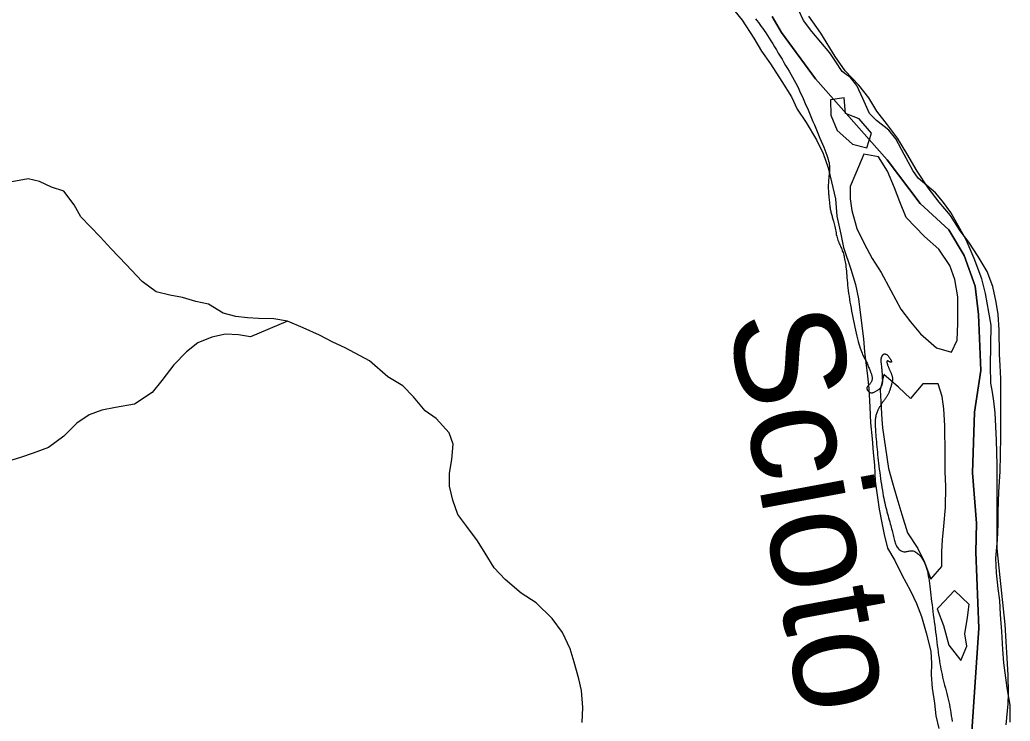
# Model space of a CAD drawing. Extents: x 114604 to 551442, y 316898 to 567001.
# Drawn here: x 199592 to 204109, y 319458 to 322657 of the extents above; entities that cross this region are included whole.
import ezdxf

# ---------------------------------------------------------------- set-up
doc = ezdxf.new("R2010")
doc.units = 0
for name, color, linetype in [('DV_X_County_Line', 7, 'Continuous'), ('GE_P_Alignment_100_Stations', 7, 'Continuous'), ('GE_P_Alignment_500_Distances', 7, 'Continuous'), ('PM_P_Cells', 7, 'Continuous'), ('RD_P_GR_Rt', 7, 'Continuous'), ('SN_P_Signs', 7, 'Continuous')]:
    doc.layers.add(name, color=color, linetype=linetype)

msp = doc.modelspace()

# ---------------------------------------------------------------- linework, layer by layer
at = {"layer": 'DV_X_County_Line'}
for points in [[(202833.6, 322719.9), (202886.6, 322654.7), (202939.9, 322573.3), (202974.9, 322513.8), (203015.8, 322456.3), (203067.1, 322374.9), (203112.3, 322305.5), (203137.2, 322249.8), (203178.1, 322188.3), (203225.4, 322108.9), (203256.4, 322047.3), (203279.5, 321981.5), (203294.5, 321917.6), (203311.8, 321839.6), (203319.1, 321761.6), (203336.4, 321679.6), (203349.5, 321617.7), (203383, 321520), (203404.2, 321450.2), (203417.2, 321384.2), (203428.9, 321286.1), (203440.2, 321202.1), (203445.2, 321142), (203459, 321032), (203463.9, 320975.9), (203469.3, 320889.8), (203472.5, 320819.6), (203479.7, 320745.6), (203484.7, 320683.5), (203489.7, 320625.4), (203492.9, 320553.3), (203511, 320425.3), (203524, 320363.3), (203534.8, 320309.4), (203549.9, 320247.4), (203582.8, 320191.9), (203615.8, 320126.2), (203655, 320052.7), (203681.9, 319995), (203704.9, 319935.2), (203726.1, 319861.4), (203747.5, 319777.5), (203750.4, 319721.4), (203749.3, 319669.3), (203754.2, 319609.2)], [(204108.6, 319454.7), (204109.4, 319530.9), (204096.1, 319610.9), (204080.2, 319725), (204075.2, 319785), (204071.9, 319867.2), (204064.6, 319945.3), (204061.5, 320009.4), (204054.6, 320063.4), (204047.5, 320135.5), (204044.4, 320201.6), (204051, 320285.9), (204053.8, 320356.2), (204054.9, 320414.3), (204057.4, 320504.6), (204063.9, 320597), (204064.6, 320673.2), (204067.3, 320755.5), (204066.4, 320807.6), (204067.4, 320871.8), (204066.1, 320947.9), (204066.9, 321020.1), (204063.9, 321080.3), (204061.1, 321132.3), (204059.3, 321242.6), (204054.1, 321312.7), (204045.2, 321368.7), (204030, 321440.6), (204004.9, 321508.4), (203963.8, 321577.9), (203920.7, 321643.3), (203881.9, 321694.8), (203836.8, 321764.2), (203785.8, 321825.6), (203734.8, 321890.9), (203685.6, 321966.2), (203638.2, 322047.7), (203595.1, 322117.1), (203550.1, 322178.5), (203501.2, 322239.9), (203464.2, 322301.4), (203419.2, 322358.8), (203356.2, 322423.9), (203311.2, 322489.3), (203245.4, 322596.5), (203190.2, 322673.8)], [(203351.8, 322301.2), (203290.4, 322292.5), (203291.5, 322222.3), (203320.7, 322152.6), (203360.2, 322116.5)], [(203360.2, 322116.5), (203389.7, 322089.6), (203455.9, 322072.7), (203476.8, 322139.2), (203419.8, 322204.4), (203357.4, 322229.4), (203351.8, 322301.2)], [(203404.8, 321957.1), (203378.8, 321896.9), (203379.8, 321840.8), (203386.6, 321786.8), (203410, 321704.9), (203443.1, 321637.3), (203480.2, 321567.7), (203521.2, 321504.3), (203564.6, 321422.8), (203609.9, 321337.3), (203654.8, 321279.9), (203699.7, 321224.5), (203772.7, 321161.6), (203841, 321140.7), (203868.1, 321195.3), (203870.9, 321271.5), (203870, 321325.6), (203870.9, 321393.8), (203857.6, 321471.8), (203834.6, 321535.6), (203783.3, 321610.9), (203718.4, 321668), (203635.1, 321754.8), (203605.9, 321826.5), (203580.9, 321890.3), (203549.6, 321966), (203508.6, 322031.4), (203442.4, 322044.4)], [(203442.4, 322044.4), (203404.8, 321957.1)], [(203654, 320929.6), (203599.8, 320982.2), (203532.9, 321039.2), (203516, 320968.8), (203518.9, 320914.7), (203524.2, 320834.6), (203527.6, 320795.7)], [(203527.6, 320795.7), (203553.9, 320610.5), (203573, 320544.6), (203592.1, 320476.8), (203615.3, 320400.9), (203640.7, 320317.2), (203687.8, 320245.8), (203718.8, 320184.1), (203748.1, 320106.4), (203797.1, 320163.4), (203798, 320231.6), (203801.1, 320285.8), (203806.1, 320348), (203814.7, 320432.4), (203815.1, 320528.6), (203812, 320596.8), (203812.7, 320675), (203810.6, 320805.3), (203807.3, 320883.4), (203798.4, 320939.4), (203781.4, 320997.3), (203711.5, 320996.1), (203654, 320929.6)], [(203784.3, 319979), (203776.3, 319970.5), (203805.5, 319894.8), (203829, 319805), (203884.1, 319735.7), (203911, 319800.3), (203902.1, 319856.3), (203914.9, 319930.7), (203921.9, 319991), (203854.9, 320054.1)], [(203854.9, 320054.1), (203784.3, 319979)], [(203754.2, 319609.2), (203763.4, 319541.2), (203770.3, 319483.1), (203783.3, 319425.2)]]:
    msp.add_lwpolyline(points, dxfattribs=at)
at = {"layer": 'GE_P_Alignment_100_Stations'}
msp.add_lwpolyline([(202948, 322661.7), (202954.3, 322653.2), (202960.7, 322644.7), (202967.1, 322635.9), (202973.7, 322626.9), (202980.4, 322617.4), (202987.3, 322607.5), (202994.5, 322596.9), (203002, 322585.6), (203009.7, 322573.5), (203017.7, 322560.7), (203026, 322547.3), (203034.4, 322533.5), (203042.8, 322519.4), (203051.4, 322505.2), (203059.9, 322490.9), (203068.5, 322476.7), (203076.9, 322462.7), (203085.2, 322448.9), (203093.3, 322435.3), (203101.3, 322421.8), (203109.2, 322408.3), (203116.8, 322394.8), (203124.3, 322381.2), (203131.6, 322367.6), (203138.6, 322353.8), (203145.5, 322339.9), (203152.1, 322325.8), (203158.7, 322311.6), (203165.2, 322297.2), (203171.5, 322282.7), (203177.9, 322268), (203184.3, 322253.1), (203190.6, 322238.1), (203197, 322222.9), (203203.4, 322207.7), (203209.8, 322192.4), (203216.2, 322177.2), (203222.6, 322162), (203228.9, 322147), (203235.2, 322132.1), (203241.4, 322117.5), (203247.5, 322103.1), (203253.3, 322089.2), (203258.9, 322075.8), (203264, 322063.1), (203268.7, 322051), (203272.8, 322039.9), (203276.3, 322029.6), (203279.1, 322020.4), (203281.3, 322012), (203282.9, 322004.5), (203284, 321997.7), (203284.7, 321991.4), (203285, 321985.5), (203285.1, 321979.9), (203284.9, 321974.5), (203284.7, 321969.2), (203284.4, 321963.9), (203284, 321958.7), (203283.5, 321953.5), (203283, 321948.3), (203282.5, 321943.1), (203282, 321937.9), (203281.5, 321932.7), (203281, 321927.4), (203280.6, 321922.2), (203280.3, 321916.9), (203280, 321911.5), (203279.8, 321906.2), (203279.7, 321900.8), (203279.6, 321895.4), (203279.7, 321889.9), (203279.8, 321884.5), (203280, 321879), (203280.3, 321873.4), (203280.7, 321867.8), (203281.2, 321862.2), (203281.7, 321856.5), (203282.2, 321850.8), (203282.7, 321844.9), (203283.3, 321839.1), (203283.9, 321833.2), (203284.5, 321827.2), (203285.1, 321821.4), (203285.8, 321815.6), (203286.5, 321809.9), (203287.3, 321804.3), (203288.1, 321798.9), (203288.9, 321793.7), (203289.8, 321788.7), (203290.8, 321783.9), (203291.9, 321779.2), (203293, 321774.6), (203294.1, 321770.1), (203295.4, 321765.7), (203296.7, 321761.2), (203298, 321756.8), (203299.5, 321752.3), (203300.9, 321747.7), (203302.4, 321742.9), (203303.9, 321737.8), (203305.4, 321732.5), (203306.8, 321726.7), (203308.2, 321720.6), (203309.5, 321713.9), (203310.8, 321706.9), (203312.1, 321699.6), (203313.4, 321692.2), (203314.8, 321684.8), (203316.3, 321677.4), (203317.9, 321670.3), (203319.7, 321663.5), (203321.6, 321657.2), (203323.8, 321651.2), (203326, 321645.6), (203328.3, 321640.2), (203330.6, 321635.1), (203333, 321630.1), (203335.2, 321625.2), (203337.4, 321620.3), (203339.5, 321615.4), (203341.5, 321610.5), (203343.3, 321605.4), (203345.1, 321600.3), (203346.8, 321595.1), (203348.4, 321589.7), (203349.9, 321584.1), (203351.4, 321578.3), (203352.8, 321572.3), (203354.2, 321566), (203355.6, 321559.4), (203356.9, 321552.4), (203358.1, 321545.1), (203359.2, 321537.4), (203360.3, 321529.1), (203361.3, 321520.4), (203362.2, 321511.2), (203363, 321501.4), (203363.8, 321491.2), (203364.7, 321480.5), (203365.6, 321469.4), (203366.6, 321458), (203367.7, 321446.2), (203369, 321434.2), (203370.6, 321421.8), (203372.3, 321409.3), (203374.2, 321396.4), (203376.3, 321383.3), (203378.5, 321369.9), (203380.9, 321356.3), (203383.4, 321342.3), (203386, 321328.1), (203388.7, 321313.7), (203391.5, 321299), (203394.4, 321284.3), (203397.4, 321269.8), (203400.4, 321255.4), (203403.5, 321241.3), (203406.5, 321227.7), (203409.6, 321214.6), (203412.7, 321202.2), (203415.8, 321190.5), (203418.9, 321179.6), (203421.9, 321169.4), (203424.9, 321160), (203427.8, 321151.3), (203430.7, 321143.5), (203433.5, 321136.5), (203436.1, 321130.3), (203438.7, 321124.9), (203441.2, 321120), (203443.7, 321115.6), (203446, 321111.4), (203448.2, 321107.5), (203450.4, 321103.6), (203452.5, 321099.5), (203454.6, 321095.3), (203456.6, 321090.8), (203458.5, 321086.3), (203460.3, 321081.7), (203462.1, 321077.1), (203463.8, 321072.6), (203465.5, 321068.2), (203467.1, 321064.1), (203468.6, 321060.2), (203470.1, 321056.6), (203471.6, 321053.2), (203472.9, 321049.9), (203474.1, 321046.7), (203475.3, 321043.7), (203476.3, 321040.7), (203477.3, 321037.7), (203478.1, 321034.6), (203478.7, 321031.6), (203479.2, 321028.5), (203479.5, 321025.4), (203479.6, 321022.4), (203479.5, 321019.3), (203479.1, 321016.3), (203478.5, 321013.4), (203477.5, 321010.6), (203476.4, 321007.8), (203475, 321005.1), (203473.5, 321002.5), (203471.8, 321000.1), (203470.1, 320997.8), (203468.4, 320995.7), (203466.8, 320993.8), (203465.2, 320992), (203463.6, 320990.4), (203462.2, 320989), (203460.9, 320987.6), (203459.8, 320986.3), (203458.7, 320984.9), (203457.8, 320983.6), (203457.1, 320982.2), (203456.5, 320980.8), (203456.1, 320979.3), (203455.9, 320977.7), (203455.8, 320976), (203456, 320974.4), (203456.3, 320972.7), (203456.8, 320971), (203457.5, 320969.4), (203458.5, 320967.7), (203459.6, 320966.1), (203460.8, 320964.6), (203462.2, 320963.2), (203463.6, 320961.8), (203465.1, 320960.5), (203466.7, 320959.4), (203468.2, 320958.4), (203469.8, 320957.5), (203471.4, 320956.8), (203473, 320956.3), (203474.7, 320955.9), (203476.5, 320955.8), (203478.4, 320955.9), (203480.6, 320956.2), (203482.9, 320956.7), (203485.5, 320957.5), (203488.3, 320958.5), (203491.2, 320959.7), (203494.2, 320961.1), (203497.2, 320962.6), (203500.2, 320964.3), (203503.2, 320966.2), (203506, 320968.1), (203508.6, 320970.2), (203511.1, 320972.3), (203513.4, 320974.4), (203515.5, 320976.6), (203517.4, 320978.8), (203519.2, 320981.1), (203520.7, 320983.3), (203522.1, 320985.4), (203523.3, 320987.6), (203524.3, 320989.7), (203525.2, 320991.8), (203525.9, 320994), (203526.5, 320996.2), (203527, 320998.5), (203527.3, 321000.9), (203527.5, 321003.4), (203527.7, 321006.1), (203527.8, 321009), (203527.8, 321011.9), (203527.7, 321015), (203527.6, 321018.1), (203527.5, 321021.3), (203527.3, 321024.6), (203527.2, 321028), (203527, 321031.3), (203526.8, 321034.7), (203526.6, 321038.1), (203526.5, 321041.6), (203526.2, 321045), (203526, 321048.5), (203525.7, 321052), (203525.5, 321055.6), (203525.1, 321059.2), (203524.8, 321062.7), (203524.4, 321066.3), (203524, 321069.8), (203523.6, 321073.3), (203523.2, 321076.7), (203522.4, 321083.8), (203522.1, 321086.4), (203521.7, 321089.4), (203521.4, 321092.3), (203521.2, 321095), (203521, 321097.7), (203520.8, 321100.3), (203520.8, 321102.8), (203520.8, 321105.2), (203520.9, 321107.5), (203521, 321109.7), (203521.3, 321111.9), (203521.7, 321114), (203522.1, 321116), (203522.6, 321117.9), (203523.2, 321119.8), (203523.9, 321121.6), (203524.7, 321123.3), (203525.6, 321124.9), (203526.5, 321126.3), (203527.5, 321127.7), (203528.6, 321129), (203529.7, 321130.1), (203530.9, 321131.1), (203532.2, 321131.9), (203533.6, 321132.5), (203535, 321132.9), (203536.5, 321133.2), (203538, 321133.2), (203539.6, 321133.1), (203541.2, 321132.7), (203542.8, 321132.1), (203544.4, 321131.2), (203546, 321130.1), (203547.5, 321128.8), (203549.1, 321127.3), (203550.6, 321125.7), (203552.2, 321123.9), (203553.7, 321122.1), (203555.1, 321120.2), (203556.6, 321118.3), (203558, 321116.4), (203559.4, 321114.6), (203560.6, 321112.8), (203561.9, 321111), (203563, 321109.2), (203564.1, 321107.6), (203565, 321105.9), (203565.8, 321104.4), (203566.5, 321102.9), (203567, 321101.5), (203567.5, 321100.3), (203567.7, 321099.1), (203567.9, 321098.1), (203567.9, 321097.2), (203567.7, 321096.4), (203567.4, 321095.8), (203566.9, 321095.4), (203566.3, 321095.2), (203565.6, 321095.1), (203564.8, 321095.1), (203564, 321095.3), (203563.1, 321095.5), (203562.1, 321095.9), (203561.2, 321096.3), (203560.2, 321096.7), (203559.5, 321097.1), (203556.5, 321098.9), (203555.5, 321099.5), (203554.6, 321099.9), (203553.6, 321100.3), (203552.7, 321100.7), (203551.7, 321100.9), (203550.8, 321101.1), (203549.9, 321101.1), (203549.2, 321100.9), (203548.5, 321100.6), (203547.9, 321100.1), (203547.4, 321099.5), (203547.1, 321098.6), (203546.9, 321097.5), (203546.9, 321096.3), (203547, 321094.8), (203547.2, 321093.3), (203547.5, 321091.6), (203547.9, 321089.9), (203548.4, 321088), (203549, 321086.1), (203549.7, 321084.1), (203550.4, 321082), (203551.2, 321079.9), (203552, 321077.7), (203552.9, 321075.4), (203553.9, 321073.1), (203554.9, 321070.8), (203555.9, 321068.3), (203556.9, 321065.9), (203558, 321063.4), (203559.1, 321060.9), (203560.2, 321058.4), (203561.3, 321055.8), (203562.5, 321053.3), (203563.6, 321050.8), (203564.7, 321048.3), (203565.8, 321045.8), (203566.8, 321043.4), (203567.8, 321041), (203568.7, 321038.5), (203569.6, 321036.1), (203570.3, 321033.6), (203571, 321031.1), (203571.5, 321028.6), (203571.9, 321026), (203572.1, 321023.4), (203572.3, 321020.8), (203572.3, 321018.1), (203572.2, 321015.3), (203571.9, 321012.4), (203571.5, 321009.4), (203571, 321006.3), (203570.3, 321003.1), (203569.5, 320999.9), (203568.7, 320996.5), (203567.7, 320993.1), (203566.7, 320989.7), (203565.7, 320986.2), (203564.6, 320982.7), (203563.6, 320979.1), (203562.5, 320975.6), (203561.4, 320972.1), (203560.3, 320968.6), (203559.1, 320965.2), (203557.9, 320961.9), (203556.7, 320958.6), (203555.4, 320955.5), (203554.1, 320952.6), (203552.8, 320949.7), (203551.4, 320947), (203550, 320944.4), (203548.5, 320941.9), (203547, 320939.5), (203545.5, 320937.1), (203543.9, 320934.9), (203542.3, 320932.6), (203540.7, 320930.5), (203539.1, 320928.4), (203537.5, 320926.2), (203535.8, 320924.1), (203534.1, 320921.9), (203532.5, 320919.7), (203530.8, 320917.4), (203529.1, 320915), (203527.4, 320912.5), (203525.8, 320910), (203524.1, 320907.4), (203522.4, 320904.8), (203518.7, 320899), (203517.2, 320896.8), (203515.5, 320894.1), (203513.7, 320891.4), (203512, 320888.6), (203510.2, 320885.7), (203508.5, 320882.7), (203506.9, 320879.5), (203505.2, 320876.1), (203503.7, 320872.5), (203502.2, 320868.7), (203500.8, 320864.7), (203499.5, 320860.5), (203498.3, 320856.2), (203497.2, 320851.8), (203496.2, 320847.5), (203495.3, 320843.2), (203494.6, 320838.9), (203494.1, 320834.8), (203493.7, 320830.7), (203493.4, 320826.6), (203493.3, 320822.1), (203493.3, 320817.3), (203493.4, 320812), (203493.6, 320806.1), (203494, 320799.5), (203494.4, 320792), (203494.9, 320783.7), (203495.6, 320774.6), (203496.3, 320765), (203497.1, 320754.8), (203498, 320744.1), (203498.9, 320733), (203499.9, 320721.6), (203501, 320709.9), (203502.1, 320698), (203503.4, 320685.8), (203504.7, 320673.4), (203506, 320660.7), (203507.5, 320647.7), (203509, 320634.5), (203510.6, 320620.9), (203512.3, 320607.1), (203514.1, 320593), (203516, 320578.9), (203517.9, 320564.8), (203519.9, 320550.9), (203522, 320537.2), (203524.1, 320523.8), (203526.2, 320510.9), (203528.3, 320498.6), (203530.5, 320486.8), (203532.7, 320475.4), (203535, 320464.4), (203537.3, 320453.8), (203539.6, 320443.5), (203542, 320433.4), (203544.5, 320423.5), (203547, 320413.7), (203549.5, 320404.1), (203552.1, 320394.6), (203554.6, 320385.3), (203557.2, 320376.3), (203559.6, 320367.5), (203562, 320359), (203564.3, 320350.8), (203566.5, 320342.9), (203568.5, 320335.3), (203570.5, 320328), (203572.3, 320321), (203574, 320314.2), (203575.7, 320307.6), (203577.3, 320301.3), (203578.8, 320295.1), (203580.3, 320289), (203581.8, 320283.1), (203583.3, 320277.4), (203584.9, 320272), (203586.7, 320266.7), (203588.7, 320261.7), (203591, 320256.9), (203593.6, 320252.5), (203594.7, 320250.5), (203599.9, 320244.5), (203603.5, 320241.1), (203607.3, 320238.1), (203611.3, 320235.6), (203615.4, 320233.6), (203619.5, 320232.1), (203623.6, 320231.2), (203627.7, 320230.9), (203631.7, 320231.2), (203635.6, 320231.7), (203639.6, 320232.6), (203643.5, 320233.5), (203647.3, 320234.4), (203651.2, 320235.2), (203655.1, 320235.7), (203658.9, 320235.8), (203662.8, 320235.5), (203666.7, 320234.7), (203670.7, 320233.4), (203674.7, 320231.7), (203678.7, 320229.5), (203682.9, 320226.7), (203687.1, 320223.5), (203691.4, 320219.6), (203695.7, 320215.3), (203700, 320210.4), (203704.3, 320204.9), (203708.5, 320199), (203712.5, 320192.5), (203716.3, 320185.4), (203719.9, 320177.9), (203723.2, 320169.8), (203726.2, 320161.3), (203728.9, 320152.2), (203731.5, 320142.6), (203733.8, 320132.4), (203735.9, 320121.7), (203737.9, 320110.5), (203739.7, 320098.8), (203741.4, 320086.5), (203743.1, 320073.7), (203744.7, 320060.5), (203746.2, 320046.8), (203747.8, 320032.8), (203749.3, 320018.4), (203751, 320003.7), (203752.7, 319988.8), (203754.6, 319973.7), (203756.5, 319958.4), (203758.6, 319942.9), (203760.6, 319927.4), (203762.8, 319911.7), (203764.9, 319896.1), (203767, 319880.4), (203769.1, 319864.7), (203771.1, 319849.2), (203773, 319833.7), (203775, 319818.4), (203776.9, 319803.3), (203778.8, 319788.4), (203780.7, 319773.9), (203782.7, 319759.8), (203784.7, 319746.1), (203786.7, 319732.9), (203788.9, 319720.1), (203791.1, 319707.5), (203793.4, 319695.3), (203795.9, 319683.1), (203798.4, 319671.1), (203801.2, 319659), (203804, 319646.8), (203807.1, 319634.5), (203810.3, 319622), (203813.6, 319609.4), (203816.9, 319596.8), (203820.1, 319584.1), (203823.3, 319571.4), (203826.3, 319558.8), (203829.2, 319546.2), (203831.8, 319533.8), (203834.2, 319521.4), (203836.5, 319508.9), (203838.6, 319496.4), (203840.6, 319483.6), (203842.5, 319470.6), (203844.4, 319457.2)], dxfattribs=at)
at = {"layer": 'GE_P_Alignment_500_Distances'}
for points in [[(203023.5, 322672.5), (203066.7, 322599.1), (203220.9, 322387.4), (203548, 322017.6), (203699.2, 321819.7), (203829.1, 321699.5), (203899, 321582.4), (203949.2, 321442.8), (203965.3, 321312.8), (203975.5, 321058.3), (203946.7, 320867.3), (203937.2, 320590.4), (203955, 320362.1), (203953.2, 320229.7), (203966.9, 319883.1), (203929.7, 319345)], [(203929.7, 319345), (203966.9, 319883.1), (203953.2, 320229.7), (203955, 320362.1), (203937.2, 320590.4), (203946.7, 320867.3), (203975.5, 321058.3), (203965.3, 321312.8), (203949.2, 321442.8), (203899, 321582.4), (203829.1, 321699.5), (203699.2, 321819.7), (203548, 322017.6), (203220.9, 322387.4), (203066.7, 322599.1), (203023.5, 322672.5)]]:
    msp.add_lwpolyline(points, dxfattribs=at)
at = {"layer": 'PM_P_Cells'}
for points in [[(200812.2, 321282.3), (200750, 321293.3), (200680, 321294.1), (200630, 321297.3), (200577.9, 321304.4), (200519.7, 321319.5), (200453.1, 321360.5), (200394.9, 321371.5), (200334.6, 321390.6), (200276.5, 321401.6), (200214.3, 321416.6), (200149.5, 321463.7), (200076.3, 321540.6), (200009.2, 321611.7), (199958.3, 321667), (199870.8, 321757.8), (199839.9, 321813.4), (199792.9, 321874.8), (199736.6, 321893.9), (199682.3, 321919), (199630.1, 321932.2), (199538.4, 321914.6)], [(200812.2, 321282.3), (200643.4, 321211.3), (200589.3, 321220.4), (200529.3, 321223.4), (200467.5, 321210.3), (200404, 321183.2), (200352.7, 321142.2), (200293.7, 321083.1), (200238.9, 321012), (200195.8, 320957.1), (200114.7, 320903.6), (200029, 320888.1), (199965.2, 320877), (199907.6, 320856), (199852.3, 320817), (199793.3, 320757.8), (199722.2, 320706.5), (199652.6, 320681.3), (199595, 320660.2), (199525.4, 320639)], [(202157.6, 319452), (202160.5, 319520.3), (202153.2, 319598.3), (202142.3, 319652.3), (202121.1, 319728.1), (202102.1, 319788), (202066.9, 319863.6), (202019.9, 319927), (201946.7, 319997.9), (201878, 320042.9), (201805.1, 320103.8), (201756.2, 320157.1), (201715.1, 320224.6), (201680.2, 320280.2), (201631.2, 320345.5), (201590.3, 320401), (201567.2, 320466.8), (201552.2, 320530.7), (201551.2, 320588.8), (201562.2, 320651.2), (201569, 320721.5), (201550.2, 320773.3), (201491.1, 320838.5), (201440.6, 320873.7), (201387.6, 320937), (201338.8, 320988.3), (201270.1, 321029.3), (201187, 321102.1), (201076, 321160.4), (201019.6, 321187.5), (200959.1, 321218.6), (200884.6, 321251.4), (200812.2, 321282.3)]]:
    msp.add_lwpolyline(points, dxfattribs=at)
at = {"layer": 'SN_P_Signs'}
msp.add_lwpolyline([(204090.5, 319442.1), (204100.4, 319538.1), (204102.3, 319586.1), (204100.2, 319668.1), (204086, 319900.1), (204063.8, 320114.1), (204049.7, 320246.1), (204049.6, 320344.1), (204049.4, 320477), (204049.3, 320578.1), (204049.3, 320628.1), (204047.2, 320740.1), (204041.1, 320864.2), (204035, 320918.2), (204029, 320958.2), (204020.9, 321000.1), (204018.9, 321078.1), (204022.7, 321264.2), (204012.6, 321324.2), (203996.5, 321408.2), (203980.4, 321476.2), (203944.4, 321568.1), (203908.3, 321654.1), (203872.2, 321718.1), (203838.1, 321778), (203800.1, 321830), (203768, 321868), (203690, 321933.9), (203665.9, 321969.9), (203625.8, 322041.8), (203587.8, 322113.8), (203555.7, 322153.8), (203499.7, 322197.7), (203467.7, 322229.7), (203437.6, 322297.7), (203409.5, 322357.7), (203381.5, 322393.6), (203361.5, 322407.6), (203343.5, 322421.6), (203311.4, 322469.6), (203287.4, 322505.6), (203205.2, 322603.5), (203167.2, 322653.5), (203143.2, 322701.4)], dxfattribs=at)

# ---------------------------------------------------------------- texts
at = {"layer": 'RD_P_GR_Rt'}
msp.add_text('Scioto', height=500.01, rotation=280.5286, dxfattribs=at).set_placement((202819.2, 321298.8))

doc.saveas('drawing.dxf')
